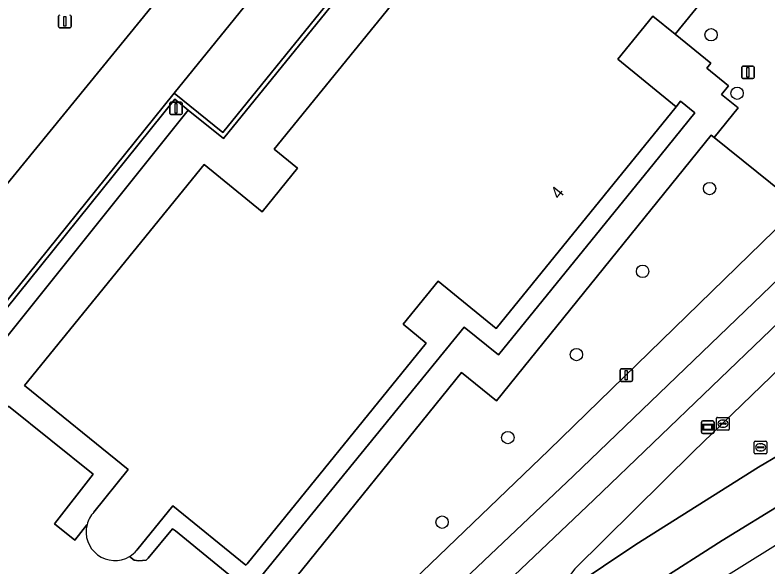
# Model space of a CAD drawing. Extents: x 159674 to 160531, y 382172 to 382904.
# Drawn here: x 160403.6 to 160463.2, y 382656.6 to 382700.3 of the extents above; entities that cross this region are included whole.
import ezdxf

# ---------------------------------------------------------------- set-up
doc = ezdxf.new("R2010")
doc.units = 0
for name, color, linetype in [('IMGEO_Boom', 7, 'Continuous'), ('IMGEO_Fietspad_gesloten', 7, 'Continuous'), ('IMGEO_Groenvoorziening', 7, 'Continuous'), ('IMGEO_Haag', 7, 'Continuous'), ('IMGEO_Informatiebord', 7, 'Continuous'), ('IMGEO_Kolk', 7, 'Continuous'), ('IMGEO_Lichtmast', 7, 'Continuous'), ('IMGEO_Muur', 7, 'Continuous'), ('IMGEO_Pand', 7, 'Continuous'), ('IMGEO_Pand_nummerreeks', 7, 'Continuous'), ('IMGEO_Parkeervlak_open', 7, 'Continuous'), ('IMGEO_Rijbaan_lokaal_gesloten', 7, 'Continuous'), ('IMGEO_Rijbaan_lokaal_open', 7, 'Continuous'), ('IMGEO_Rioolput', 7, 'Continuous'), ('IMGEO_Voetpad_open', 7, 'Continuous')]:
    doc.layers.add(name, color=color, linetype=linetype)

msp = doc.modelspace()

# ---------------------------------------------------------------- linework, layer by layer
at = {"layer": 'IMGEO_Boom'}
for centre in [(160458.665, 382698.703), (160460.726, 382694.075), (160458.552, 382686.536), (160453.253, 382679.985), (160448.017, 382673.397), (160442.591, 382666.832), (160437.394, 382660.142)]:
    msp.add_circle(centre, 0.489, dxfattribs=at)
at = {"layer": 'IMGEO_Fietspad_gesloten'}
for points in [[(160449.405, 382661.919), (160468.048, 382679.851), (160470.59, 382682.442), (160482.078, 382693.726), (160484.048, 382695.58), (160484.251, 382695.718), (160492.179, 382700.069), (160495.249, 382701.639), (160498.849, 382703.338), (160501.786, 382704.487)], [(160481.633, 382696.489), (160468.127, 382683.364), (160447.776, 382663.816), (160420.944, 382638.37), (160414.361, 382631.767), (160416.285, 382630.052), (160423.176, 382637.014), (160449.405, 382661.919)]]:
    msp.add_lwpolyline(points, dxfattribs=at)
at = {"layer": 'IMGEO_Groenvoorziening'}
for points in [[(160458.672, 382690.773), (160458.911, 382690.581), (160460.799, 382692.927), (160459.501, 382693.982), (160460.055, 382694.663), (160458.322, 382696.07), (160458.645, 382696.467), (160455.839, 382698.746), (160454.066, 382700.186), (160451.285, 382696.761), (160455.9, 382693.013), (160456.251, 382693.445), (160457.39, 382692.52), (160454.167, 382688.552), (160441.841, 382673.375), (160439.126, 382675.58), (160433.895, 382669.14), (160423.117, 382655.907), (160424.815, 382654.532), (160438.917, 382671.995), (160441.694, 382669.745)], [(160417.315, 382692.739), (160416.246, 382693.603), (160398.975, 382672.157), (160400.103, 382671.254)], [(160465.663, 382685.146), (160458.911, 382690.581), (160458.672, 382690.773), (160441.694, 382669.745), (160438.917, 382671.995), (160424.815, 382654.532), (160425.817, 382653.69), (160428.959, 382651.052), (160429.794, 382650.429), (160445.842, 382665.847)]]:
    msp.add_lwpolyline(points, close=True, dxfattribs=at)
for points in [[(160409.308, 382659.939), (160408.342, 382658.718), (160406.728, 382660.002), (160409.805, 382663.942), (160403.094, 382669.326)], [(160422.13, 382654.694), (160416.298, 382659.444), (160416.075, 382659.625), (160414.15, 382657.284), (160413.989, 382657.135), (160413.412, 382657.081), (160413.038, 382657.145), (160412.672, 382657.428)]]:
    msp.add_lwpolyline(points, dxfattribs=at)
msp.add_arc((160411.509, 382659.379), 2.271, 165.73063, 300.79164, dxfattribs=at)
at = {"layer": 'IMGEO_Haag'}
msp.add_lwpolyline([(160417.315, 382692.739), (160416.246, 382693.603), (160398.975, 382672.157), (160400.103, 382671.254)], close=True, dxfattribs=at)
at = {"layer": 'IMGEO_Informatiebord'}
for p, q in [((160457.909, 382667.254), (160457.909, 382668.054)), ((160457.909, 382668.054), (160457.909, 382667.254)), ((160458.009, 382668.154), (160458.799, 382668.154)), ((160458.799, 382668.154), (160458.009, 382668.154)), ((160458.899, 382668.054), (160458.899, 382667.254)), ((160458.899, 382667.254), (160458.899, 382668.054)), ((160458.799, 382667.154), (160458.009, 382667.154)), ((160458.009, 382667.154), (160458.799, 382667.154))]:
    msp.add_line(p, q, dxfattribs=at)
for points in [[(160458.01, 382667.886), (160458.798, 382667.886), (160458.798, 382667.422), (160458.01, 382667.422), (160458.01, 382667.886)], [(160458.075, 382667.821), (160458.075, 382667.487), (160458.733, 382667.487), (160458.733, 382667.821), (160458.075, 382667.821)]]:
    msp.add_lwpolyline(points, dxfattribs=at)
for centre, start, end in [((160458.009, 382668.054), 90, 180), ((160458.009, 382668.054), 90, 180), ((160458.799, 382668.054), 0, 90), ((160458.799, 382668.054), 360, 90), ((160458.009, 382667.254), 180, 270), ((160458.009, 382667.254), 180, 270), ((160458.799, 382667.254), 270, 0), ((160458.799, 382667.254), 270, 0)]:
    msp.add_arc(centre, 0.1, start, end, dxfattribs=at)
at = {"layer": 'IMGEO_Kolk'}
for p, q in [((160459.108, 382667.506), (160459.108, 382668.358)), ((160459.183, 382668.432), (160460.035, 382668.432)), ((160459.596, 382668.212), (160459.621, 382668.212)), ((160460.109, 382668.358), (160460.109, 382667.506)), ((160460.035, 382667.432), (160459.183, 382667.432)), ((160459.367, 382667.926), (160459.367, 382667.938)), ((160459.805, 382667.889), (160459.407, 382667.889)), ((160459.41, 382667.975), (160459.808, 382667.975)), ((160459.619, 382667.652), (160459.594, 382667.652)), ((160459.851, 382667.938), (160459.851, 382667.926))]:
    msp.add_line(p, q, dxfattribs=at)
for points in [[(160459.108, 382667.506), (160459.108, 382668.358)], [(160459.183, 382668.432), (160460.035, 382668.432)], [(160460.109, 382668.358), (160460.109, 382667.506)], [(160460.035, 382667.432), (160459.183, 382667.432)]]:
    msp.add_lwpolyline(points, dxfattribs=at)
for centre, radius, start, end in [((160459.185, 382668.356), 0.0765, 91.55205, 178.44795), ((160459.185, 382668.356), 0.0765, 91.55205, 178.44795), ((160460.033, 382668.356), 0.0765, 1.55205, 88.44795), ((160460.033, 382668.356), 0.0765, 1.55205, 88.44795), ((160459.185, 382667.508), 0.0765, 181.55205, 268.44795), ((160459.185, 382667.508), 0.0765, 181.55205, 268.44795), ((160459.407, 382667.935), 0.0403, 85.87752, 175.75265), ((160459.404, 382667.925), 0.0366, 178.93798, 274.71019), ((160459.808, 382667.932), 0.043, 264.86636, 352.45326), ((160459.812, 382667.937), 0.0386, 1.73085, 96.63898), ((160460.033, 382667.508), 0.0765, 271.55205, 358.44795), ((160460.033, 382667.508), 0.0765, 271.55205, 358.44795)]:
    msp.add_arc(centre, radius, start, end, dxfattribs=at)
for centre, major_axis, ratio, start_param, end_param in [((160459.595, 382667.932), (-0.387, 0.002), 0.722429, 4.712389, 7.853982), ((160459.62, 382667.932), (-0.39, 0.002), 0.717154, 1.570796, 4.712389)]:
    msp.add_ellipse(centre, major_axis=major_axis, ratio=ratio, start_param=start_param, end_param=end_param, dxfattribs=at)
at = {"layer": 'IMGEO_Lichtmast'}
for p, q in [((160407.056, 382699.364), (160407.056, 382700.164)), ((160407.056, 382700.164), (160407.056, 382699.364)), ((160408.046, 382700.164), (160408.046, 382699.364)), ((160408.046, 382699.364), (160408.046, 382700.164)), ((160407.946, 382699.264), (160407.156, 382699.264)), ((160407.156, 382699.264), (160407.946, 382699.264)), ((160461.086, 382695.332), (160461.086, 382696.132)), ((160461.086, 382696.132), (160461.086, 382695.332)), ((160461.186, 382696.232), (160461.976, 382696.232)), ((160461.976, 382696.232), (160461.186, 382696.232)), ((160462.076, 382696.132), (160462.076, 382695.332)), ((160462.076, 382695.332), (160462.076, 382696.132)), ((160461.976, 382695.232), (160461.186, 382695.232)), ((160461.186, 382695.232), (160461.976, 382695.232)), ((160415.85, 382692.483), (160415.85, 382693.283)), ((160415.85, 382693.283), (160415.85, 382692.483)), ((160415.95, 382693.383), (160416.74, 382693.383)), ((160416.74, 382693.383), (160415.95, 382693.383)), ((160416.84, 382693.283), (160416.84, 382692.483)), ((160416.84, 382692.483), (160416.84, 382693.283)), ((160416.74, 382692.383), (160415.95, 382692.383)), ((160415.95, 382692.383), (160416.74, 382692.383)), ((160451.564, 382672.27), (160452.354, 382672.27)), ((160452.354, 382672.27), (160451.564, 382672.27)), ((160451.464, 382671.37), (160451.464, 382672.17)), ((160451.464, 382672.17), (160451.464, 382671.37)), ((160452.454, 382672.17), (160452.454, 382671.37)), ((160452.454, 382671.37), (160452.454, 382672.17)), ((160452.354, 382671.27), (160451.564, 382671.27)), ((160451.564, 382671.27), (160452.354, 382671.27))]:
    msp.add_line(p, q, dxfattribs=at)
for points in [[(160407.476, 382700.139), (160407.626, 382700.139), (160407.626, 382699.389), (160407.476, 382699.389), (160407.476, 382700.139)], [(160461.506, 382696.107), (160461.656, 382696.107), (160461.656, 382695.357), (160461.506, 382695.357), (160461.506, 382696.107)], [(160416.27, 382693.258), (160416.42, 382693.258), (160416.42, 382692.508), (160416.27, 382692.508), (160416.27, 382693.258)], [(160451.884, 382672.145), (160452.034, 382672.145), (160452.034, 382671.395), (160451.884, 382671.395), (160451.884, 382672.145)]]:
    msp.add_lwpolyline(points, dxfattribs=at)
for centre, start, end in [((160407.156, 382700.164), 90, 180), ((160407.156, 382700.164), 90, 180), ((160407.946, 382700.164), 0, 90), ((160407.946, 382700.164), 360, 90), ((160407.156, 382699.364), 180, 270), ((160407.156, 382699.364), 180, 270), ((160407.946, 382699.364), 270, 0), ((160407.946, 382699.364), 270, 0), ((160461.186, 382696.132), 90, 180), ((160461.186, 382696.132), 90, 180), ((160461.976, 382696.132), 0, 90), ((160461.976, 382696.132), 360, 90), ((160461.186, 382695.332), 180, 270), ((160461.186, 382695.332), 180, 270), ((160461.976, 382695.332), 270, 0), ((160461.976, 382695.332), 270, 0), ((160415.95, 382693.283), 90, 180), ((160415.95, 382693.283), 90, 180), ((160416.74, 382693.283), 0, 90), ((160416.74, 382693.283), 360, 90), ((160415.95, 382692.483), 180, 270), ((160415.95, 382692.483), 180, 270), ((160416.74, 382692.483), 270, 0), ((160416.74, 382692.483), 270, 0), ((160451.564, 382672.17), 90, 180), ((160451.564, 382672.17), 90, 180), ((160452.354, 382672.17), 0, 90), ((160452.354, 382672.17), 360, 90), ((160451.564, 382671.37), 180, 270), ((160451.564, 382671.37), 180, 270), ((160452.354, 382671.37), 270, 0), ((160452.354, 382671.37), 270, 0)]:
    msp.add_arc(centre, 0.1, start, end, dxfattribs=at)
at = {"layer": 'IMGEO_Muur'}
msp.add_lwpolyline([(160400.103, 382671.254), (160398.975, 382672.157), (160416.246, 382693.603), (160417.315, 382692.739), (160420.101, 382690.488), (160436.622, 382710.882), (160433.895, 382713.158), (160438.123, 382718.405), (160437.828, 382718.589), (160435.912, 382718.414), (160432.344, 382713.996), (160436.133, 382710.834), (160420.049, 382690.98), (160416.193, 382694.096), (160398.482, 382672.104), (160399.879, 382670.984)], close=True, dxfattribs=at)
at = {"layer": 'IMGEO_Pand'}
for points in [[(160413.251, 382657.921), (160416.092, 382661.437), (160421.882, 382656.734), (160421.967, 382656.838), (160436.146, 382674.299), (160434.304, 382675.795), (160437.071, 382679.201), (160441.658, 382675.476), (160455.9, 382693.013), (160451.285, 382696.761), (160454.066, 382700.186), (160455.839, 382698.746), (160465.162, 382710.227)], [(160438.379, 382707.204), (160424.117, 382689.642), (160425.956, 382688.149), (160423.154, 382684.698), (160418.562, 382688.428), (160404.368, 382670.95), (160412.559, 382664.298), (160409.853, 382660.934)]]:
    msp.add_lwpolyline(points, dxfattribs=at)
for centre, radius, start, end in [((160411.501, 382659.384), 2.262, 136.76805, 165.8095), ((160411.509, 382659.379), 2.271, 165.73063, 300.79164), ((160411.505, 382659.385), 2.279, 300.80868, 320.01799)]:
    msp.add_arc(centre, radius, start, end, dxfattribs=at)
at = {"layer": 'IMGEO_Parkeervlak_open'}
for points in [[(160389.892, 382686.13), (160397.361, 382680.035), (160437.435, 382729.145), (160429.965, 382735.24)], [(160436.133, 382710.834), (160432.344, 382713.996), (160416.193, 382694.096), (160420.049, 382690.98)]]:
    msp.add_lwpolyline(points, close=True, dxfattribs=at)
at = {"layer": 'IMGEO_Rijbaan_lokaal_gesloten'}
for points in [[(160425.058, 382627.793), (160441.937, 382644.719), (160449.46, 382649.412), (160520.291, 382693.593), (160520.082, 382694.258), (160514.905, 382691.206), (160507.904, 382687.094), (160484.466, 382673.393), (160473.282, 382666.869), (160464.534, 382661.746), (160459.546, 382658.695), (160454.36, 382655.379), (160451.123, 382653.197), (160449.54, 382652.06), (160446.294, 382649.734), (160441.082, 382645.84), (160436.434, 382642.22), (160433.555, 382639.797), (160428.922, 382635.656), (160424.246, 382631.216), (160422.817, 382629.684), (160425.058, 382627.793)], [(160473.663, 382671.145), (160462.423, 382664.487), (160452.724, 382658.364), (160445.113, 382653.274), (160440.243, 382649.448), (160425.843, 382637.873), (160420.117, 382631.963), (160422.817, 382629.684), (160424.246, 382631.216), (160428.922, 382635.656), (160433.555, 382639.797), (160436.434, 382642.22), (160441.082, 382645.84), (160446.294, 382649.734), (160449.54, 382652.06), (160451.123, 382653.197), (160454.36, 382655.379), (160459.546, 382658.695), (160464.534, 382661.746)]]:
    msp.add_lwpolyline(points, dxfattribs=at)
at = {"layer": 'IMGEO_Rijbaan_lokaal_open'}
for points in [[(160427.305, 382740.523), (160396.707, 382702.775), (160395.377, 382701.115), (160391.224, 382704.435), (160389.825, 382702.678), (160393.979, 382699.35), (160392.594, 382697.566), (160381.149, 382683.651), (160385.477, 382680.091), (160385.728, 382677.942), (160372.868, 382662.173), (160378.06, 382657.845), (160390.869, 382673.809), (160393.15, 382674.117), (160398.737, 382669.608), (160399.879, 382670.984), (160398.482, 382672.104), (160416.193, 382694.096), (160432.344, 382713.996), (160435.912, 382718.414), (160438.155, 382721.189), (160444.876, 382729.509), (160446.584, 382731.625), (160430.227, 382744.873)], [(160468.98, 382678.92), (160469.594, 382677.622), (160457.254, 382665.708), (160447.892, 382656.462), (160446.923, 382655.165)], [(160445.973, 382653.947), (160445.113, 382653.274), (160452.724, 382658.364), (160462.423, 382664.487), (160473.663, 382671.145)]]:
    msp.add_lwpolyline(points, dxfattribs=at)
msp.add_lwpolyline([(160389.892, 382686.13), (160429.965, 382735.24), (160437.435, 382729.145), (160397.361, 382680.035)], close=True, dxfattribs=at)
at = {"layer": 'IMGEO_Rioolput'}
for p, q in [((160462.083, 382665.631), (160462.083, 382666.483)), ((160462.158, 382666.557), (160463.01, 382666.557)), ((160462.571, 382666.337), (160462.596, 382666.337)), ((160463.084, 382666.483), (160463.084, 382665.631)), ((160462.342, 382666.051), (160462.342, 382666.063)), ((160462.78, 382666.014), (160462.382, 382666.014)), ((160462.385, 382666.1), (160462.783, 382666.1)), ((160462.594, 382665.777), (160462.569, 382665.777)), ((160462.826, 382666.063), (160462.826, 382666.051)), ((160463.01, 382665.557), (160462.158, 382665.557))]:
    msp.add_line(p, q, dxfattribs=at)
for points in [[(160462.083, 382665.631), (160462.083, 382666.483)], [(160462.158, 382666.557), (160463.01, 382666.557)], [(160463.084, 382666.483), (160463.084, 382665.631)], [(160463.01, 382665.557), (160462.158, 382665.557)]]:
    msp.add_lwpolyline(points, dxfattribs=at)
for centre, radius, start, end in [((160462.16, 382666.481), 0.0765, 91.55205, 178.44795), ((160462.16, 382666.481), 0.0765, 91.55205, 178.44795), ((160463.008, 382666.481), 0.0765, 1.55205, 88.44795), ((160463.008, 382666.481), 0.0765, 1.55205, 88.44795), ((160462.16, 382665.633), 0.0765, 181.55205, 268.44795), ((160462.16, 382665.633), 0.0765, 181.55205, 268.44795), ((160462.382, 382666.06), 0.0403, 85.87752, 175.75265), ((160462.379, 382666.05), 0.0366, 178.93798, 274.71019), ((160462.783, 382666.057), 0.043, 264.86636, 352.45326), ((160462.787, 382666.062), 0.0386, 1.73085, 96.63898), ((160463.008, 382665.633), 0.0765, 271.55205, 358.44795), ((160463.008, 382665.633), 0.0765, 271.55205, 358.44795)]:
    msp.add_arc(centre, radius, start, end, dxfattribs=at)
for centre, major_axis, ratio, start_param, end_param in [((160462.57, 382666.057), (-0.387, 0.002), 0.722429, 4.712389, 7.853982), ((160462.595, 382666.057), (-0.39, 0.002), 0.717154, 1.570796, 4.712389)]:
    msp.add_ellipse(centre, major_axis=major_axis, ratio=ratio, start_param=start_param, end_param=end_param, dxfattribs=at)
at = {"layer": 'IMGEO_Voetpad_open'}
for points in [[(160452.443, 382736.178), (160442.65, 382724.024), (160440.467, 382721.315), (160440.274, 382721.075), (160438.123, 382718.405), (160433.895, 382713.158), (160436.622, 382710.882), (160420.101, 382690.488), (160417.315, 382692.739), (160400.103, 382671.254), (160399.879, 382670.984), (160398.737, 382669.608), (160398.514, 382669.339), (160401.299, 382667.119), (160403.094, 382669.326), (160409.805, 382663.942), (160406.728, 382660.002), (160408.342, 382658.718), (160409.308, 382659.939)], [(160424.117, 382689.642), (160438.379, 382707.204)], [(160412.672, 382657.428), (160413.038, 382657.145), (160413.412, 382657.081), (160413.989, 382657.135), (160414.15, 382657.284), (160416.075, 382659.625), (160416.298, 382659.444), (160422.13, 382654.694), (160423.117, 382655.907), (160433.895, 382669.14), (160439.126, 382675.58), (160441.841, 382673.375), (160454.167, 382688.552), (160457.39, 382692.52), (160456.251, 382693.445), (160455.9, 382693.013)], [(160455.9, 382693.013), (160441.658, 382675.476), (160437.071, 382679.201), (160434.304, 382675.795), (160436.146, 382674.299), (160421.967, 382656.838), (160421.882, 382656.734), (160416.092, 382661.437), (160413.251, 382657.921)], [(160409.853, 382660.934), (160412.559, 382664.298), (160404.368, 382670.95), (160418.562, 382688.428), (160423.154, 382684.698), (160425.956, 382688.149), (160424.117, 382689.642)], [(160420.944, 382638.37), (160447.776, 382663.816), (160468.127, 382683.364), (160465.853, 382685.33), (160465.663, 382685.146), (160445.842, 382665.847), (160429.794, 382650.429), (160428.66, 382649.405), (160427.834, 382648.645), (160425.018, 382645.922), (160418.91, 382640.121), (160415.013, 382636.511), (160410.553, 382632.042), (160406.571, 382629.307)], [(160470.59, 382682.442), (160468.048, 382679.851), (160449.405, 382661.919), (160423.176, 382637.014), (160416.285, 382630.052)], [(160447.892, 382656.462), (160457.254, 382665.708), (160469.594, 382677.622), (160468.98, 382678.92)]]:
    msp.add_lwpolyline(points, dxfattribs=at)
msp.add_lwpolyline([(160485.209, 382704.232), (160470.042, 382716.302), (160469.813, 382716.02), (160470.272, 382711.592), (160469.531, 382710.68), (160465.162, 382710.227), (160455.839, 382698.746), (160458.645, 382696.467), (160458.322, 382696.07), (160460.055, 382694.663), (160459.501, 382693.982), (160460.799, 382692.927), (160458.911, 382690.581), (160465.663, 382685.146), (160465.853, 382685.33)], close=True, dxfattribs=at)
for centre, radius, start, end in [((160411.501, 382659.384), 2.262, 136.76805, 165.8095), ((160411.505, 382659.385), 2.279, 300.80868, 320.01799)]:
    msp.add_arc(centre, radius, start, end, dxfattribs=at)

# ---------------------------------------------------------------- texts
at = {"layer": 'IMGEO_Pand_nummerreeks'}
msp.add_text('4', height=1, rotation=50.91876, dxfattribs=at).set_placement((160446.649, 382685.62))

doc.saveas('drawing.dxf')
